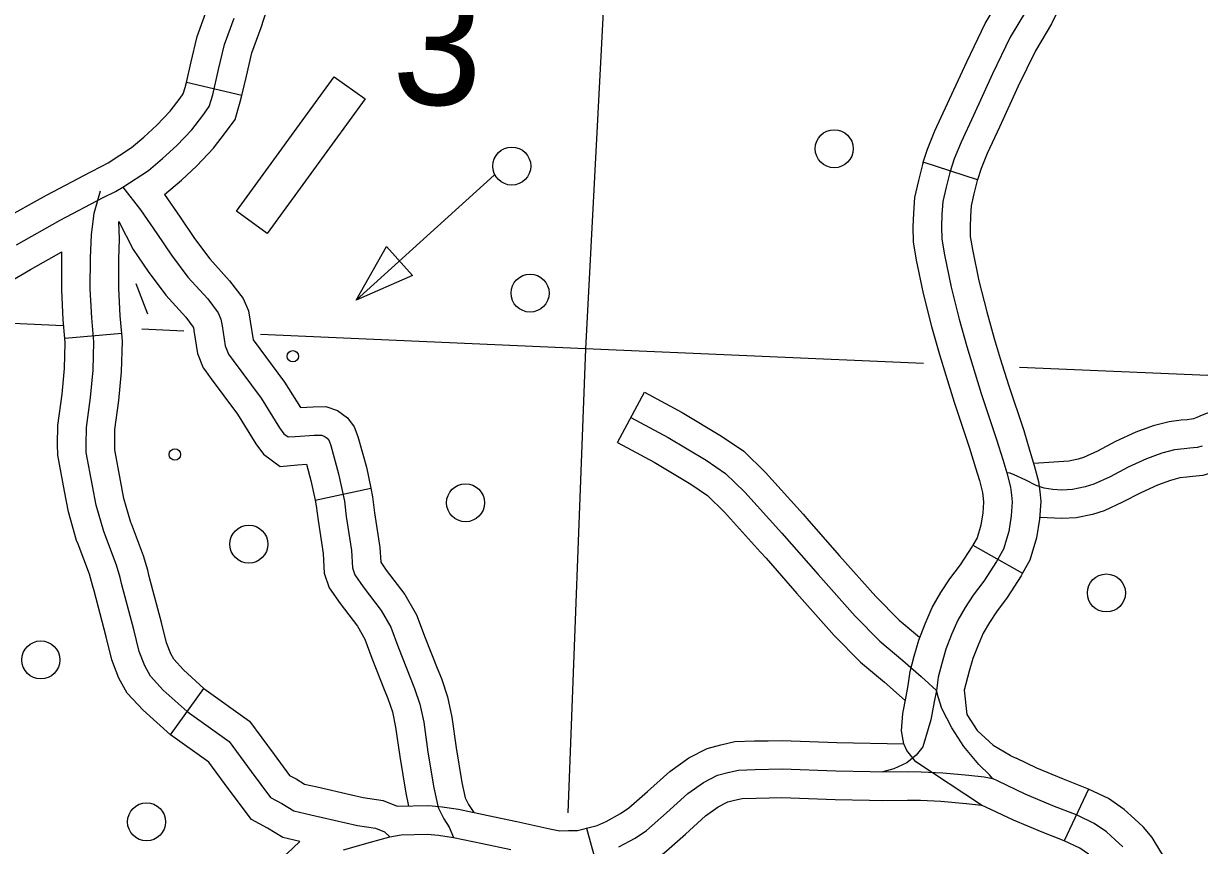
# Model space of a CAD drawing. Extents: x 653372 to 905732, y 627442 to 787275.
# Drawn here: x 708908 to 712000, y 745431 to 747593 of the extents above; entities that cross this region are included whole.
import ezdxf

# ---------------------------------------------------------------- set-up
doc = ezdxf.new("R2010")
doc.units = 0
for name, color, linetype in [('31', 7, 'Continuous'), ('32', 7, 'Continuous'), ('45', 7, 'Continuous'), ('5', 7, 'Continuous'), ('56', 7, 'Continuous')]:
    doc.layers.add(name, color=color, linetype=linetype)

msp = doc.modelspace()

# ---------------------------------------------------------------- linework, layer by layer
at = {"layer": '31'}
for p, q in [((711416.8, 747181.8), (711274.1, 747228.1)), ((711404.5, 746220.4), (711535.3, 746146.9)), ((709294.4, 745721.7), (709381.6, 745843.8)), ((711708.9, 745578.9), (711644.5, 745443)), ((711453.9, 745524.3), (711427.6, 745536.8)), ((710388.8, 745475.8), (710428.2, 745331.1))]:
    msp.add_line(p, q, dxfattribs=at)
for points in [[(711274.1, 747228.1), (711285.1, 747262.1), (711304.5, 747310.4), (711337.9, 747382.6), (711388.3, 747492), (711436.9, 747592.5), (711479.3, 747663.6), (711490.9, 747687.3), (711495.7, 747703.7)], [(711639.7, 747661.8), (711631.3, 747632.9), (711611.2, 747592), (711569, 747521.3), (711524, 747428), (711474.1, 747319.7), (711442.3, 747251), (711426.2, 747211), (711416.8, 747181.8)], [(711545.3, 747627.8), (711502.9, 747556.9), (711456.1, 747460), (711406, 747351.2), (711373.4, 747280.7), (711355.7, 747236.6), (711344.2, 747201.2), (711334.1, 747162), (711325.5, 747124.3), (711323, 747090.2), (711322, 747057.5), (711322.6, 747025.4), (711329.5, 746984.3), (711347, 746899.4), (711368.3, 746815.4), (711388.5, 746743.4), (711426.4, 746619.4), (711466.7, 746498.8), (711483, 746446.2), (711493.8, 746410.5), (711503.1, 746373.4), (711506.2, 746352.5), (711507.9, 746334.6), (711505.3, 746297.5), (711498.9, 746256.7), (711484.8, 746210.2), (711466.8, 746178), (711433.2, 746125.5), (711405.3, 746088.8), (711384.2, 746056.7), (711364.6, 746023.1), (711348.6, 745985.6), (711333.3, 745946.6), (711322.5, 745909), (711313.3, 745873.5), (711308.6, 745838.7), (711302.4, 745808.4), (711293.5, 745761), (711280.2, 745713.8), (711272.8, 745690.2), (711255.8, 745668.3), (711230.6, 745648.3), (711196.6, 745632.2), (711168.1, 745624.1)], [(711274.1, 747228.1), (711272.2, 747222.2), (711261.2, 747179.7), (711251.1, 747135.5), (711248.1, 747094.1), (711247, 747058), (711247.7, 747018.5), (711255.8, 746970.5), (711273.9, 746882.6), (711295.9, 746796.1), (711316.5, 746722.3), (711333.2, 746667.8)], [(711416.8, 747181.8), (711416.2, 747180.2), (711407, 747144.4), (711399.9, 747113.2), (711397.9, 747086.3), (711397, 747056.9), (711397.5, 747032.3), (711403.2, 746998.1), (711420.2, 746916.2), (711440.8, 746834.7), (711460.5, 746764.5), (711476.6, 746711.7)], [(711476.6, 746711.7), (711497.9, 746642.3), (711538.1, 746521.8), (711554.7, 746468.2), (711566.1, 746430.5), (711576.8, 746388.1), (711580.7, 746361.5), (711583.2, 746335.5), (711579.9, 746289), (711572.2, 746239.9), (711554.3, 746180.7), (711535.3, 746146.9)], [(711333.2, 746667.8), (711355, 746596.6), (711395.3, 746475.9), (711411.3, 746424.3), (711421.5, 746390.4), (711429.5, 746358.8), (711431.7, 746343.5), (711432.7, 746333.7), (711430.7, 746305.9), (711425.6, 746273.5), (711415.4, 746239.8), (711404.5, 746220.4)], [(711222.9, 745698.3), (711216.7, 745731.8), (711220.4, 745778.1), (711228.8, 745822.8), (711234.6, 745851.2), (711239.5, 745888), (711250.2, 745928.8), (711262.2, 745970.7), (711279.2, 746014), (711297.5, 746056.8), (711320.4, 746096.2), (711344, 746132.2), (711371.6, 746168.4), (711402.4, 746216.6), (711404.5, 746220.4)], [(711535.3, 746146.9), (711531.1, 746139.5), (711494.7, 746082.5), (711466.6, 746045.5), (711448, 746017.3), (711431.8, 745989.3), (711418, 745957.2), (711404.4, 745922.5), (711394.9, 745889.2), (711381.8, 745839.2)], [(709381.6, 745843.8), (709501.8, 745757.9), (709566.8, 745669.7), (709607.6, 745615.1), (709624.6, 745605.9), (709647.1, 745592.1), (709680.2, 745584.5), (709770.4, 745564)], [(711798.6, 745426.7), (711778.9, 745445.3), (711755.6, 745466.3), (711723.4, 745488.8), (711678.9, 745510.1), (711615.1, 745535.3), (711541.9, 745565.6), (711470.6, 745599.5), (711456.5, 745607.1), (711448.2, 745616.5), (711419.9, 745644), (711380.7, 745691.2), (711349.3, 745740), (711322.7, 745790.5), (711312.9, 745821.8), (711308.6, 745838.7)], [(711381.8, 745839.2), (711388.8, 745775.1), (711416, 745732.8), (711457.5, 745694.3), (711502.8, 745668.1), (711504.1, 745666.6), (711504.4, 745666.4), (711518.2, 745659.9)], [(709338, 745782.8), (709448.5, 745703.8), (709506.6, 745625), (709557.4, 745556.9), (709587.2, 745540.9), (709618.4, 745521.8), (709663.4, 745511.4), (709786.5, 745483.5), (709833.2, 745476), (709857.1, 745466.2), (709871.6, 745453.3)], [(709634.6, 745441.1), (709589.6, 745451.5), (709549.8, 745475.8), (709507.3, 745498.7), (709446.3, 745580.3), (709395.2, 745649.7), (709294.4, 745721.7)], [(710388.8, 745475.8), (710416.3, 745483.3), (710439.7, 745494.1), (710477.6, 745514.4), (710500.1, 745529.6), (710548.9, 745572.3), (710607.5, 745625.6), (710657.3, 745661), (710706, 745685.7), (710741.3, 745695.5), (710778.3, 745703.9), (710830.2, 745705.5), (710865.9, 745706.2)], [(710865.9, 745706.2), (710903.3, 745707), (711046.6, 745701.8), (711222.9, 745698.3)], [(711427.6, 745536.8), (711254.9, 745650.3), (711231.1, 745680.8), (711222.9, 745698.3)], [(711708.9, 745578.9), (711643.2, 745604.8), (711572.3, 745634.2), (711518.2, 745659.9)], [(710473.2, 745427), (710516.4, 745450.1), (710545.9, 745470), (710598.8, 745516.3), (710654.6, 745567.1), (710696.1, 745596.6), (710733.2, 745615.4), (710759.7, 745622.7), (710787.9, 745629.1), (710832.2, 745630.5), (710902.8, 745632), (711044.5, 745626.8), (711134.8, 745625), (711168.1, 745624.1), (711232.5, 745624.8), (711268.6, 745624.6), (711325.5, 745622), (711394, 745615.4), (711434.5, 745611.5), (711456.5, 745607.1)], [(711957.3, 745327.8), (711898.5, 745414.1), (711875.9, 745451.6), (711853, 745478.5), (711829.7, 745500.5), (711802.4, 745525.1), (711761.3, 745553.8), (711708.9, 745578.9)], [(709770.4, 745564), (709800.7, 745557.2), (709853.6, 745548.7), (709890.4, 745533.6)], [(710428.2, 745331.1), (710467.8, 745341.8), (710506.7, 745359.8), (710555.2, 745385.8), (710591.8, 745410.5), (710648.8, 745460.4), (710701.7, 745508.6), (710735, 745532.2), (710760.5, 745545.1), (710778, 745550), (710797.4, 745554.4), (710834.2, 745555.5), (710869.1, 745556.3)], [(710869.1, 745556.3), (710902.2, 745557), (711042.4, 745551.9), (711133, 745550.1), (711167.5, 745549.1), (711232.7, 745549.8), (711266.7, 745549.6), (711320.2, 745547.2), (711386.8, 745540.8), (711387.8, 745540.7)], [(709890.4, 745533.6), (709973.3, 745535.8), (710008.6, 745532), (710051.9, 745525.7), (710130.1, 745509.3), (710204.9, 745493.5), (710292, 745474.6), (710318.1, 745469.1), (710340.9, 745469.7), (710364.9, 745470.4), (710382.6, 745474.1), (710388.8, 745475.8)], [(711387.8, 745540.7), (711427.6, 745536.8)], [(711453.9, 745524.3), (711427.6, 745536.8)], [(711644.5, 745443), (711587, 745465.8), (711511.5, 745497.1), (711453.9, 745524.3)], [(709749.5, 745419), (709820.6, 745439.5), (709871.6, 745453.3), (709900.7, 745458.9), (709970.3, 745460.7), (709999.2, 745457.6), (710038.8, 745451.8), (710114.6, 745435.9), (710189.2, 745420.1)], [(709474.1, 745170.1), (709474.5, 745170.4), (709491.5, 745198.4), (709519.3, 745263.1), (709549.9, 745325.8), (709574.3, 745369.2), (709600.5, 745408.9), (709634.6, 745441.1)], [(711833.3, 745243.3), (711772.1, 745333.2), (711753.7, 745363.8), (711744.2, 745374.9), (711728.1, 745390.1), (711708.8, 745407.5), (711685.5, 745423.8), (711644.5, 745443)]]:
    msp.add_lwpolyline(points, dxfattribs=at)
at = {"layer": '32'}
for points in [[(712114.7, 746591.2), (712081.4, 746586.1), (712037.7, 746574.3), (712007.8, 746562.5), (711993.8, 746556), (711985.1, 746553.2), (711979.8, 746551.6), (711967.9, 746550.3), (711952.3, 746549), (711920.3, 746545), (711879, 746534.2), (711832.9, 746517.4), (711779.8, 746493.1), (711732.1, 746467.9), (711695, 746451), (711681.4, 746446.5), (711656.9, 746441.9), (711564.8, 746435.5)], [(712007.1, 746481.4), (711994.5, 746477.9), (711975.2, 746475.6), (711959.9, 746474.4), (711934.4, 746471.2), (711901.4, 746462.6), (711861.4, 746447.9), (711812.9, 746425.7), (711765.2, 746400.6), (711722.3, 746381), (711700, 746373.7), (711666.5, 746367.4), (711638.2, 746365.4), (711615.1, 746366.7), (711592, 746370.8), (711570.8, 746377.1), (711543.5, 746391.4), (711512.9, 746405.9), (711502.8, 746410.2), (711493.8, 746410.5)], [(712137.3, 746442.9), (712112.5, 746439.1), (712085, 746431.7), (712066.9, 746424.5), (712048.8, 746416.2), (712029, 746409.7), (712009.3, 746404.1), (711982.6, 746401), (711967.6, 746399.7), (711948.6, 746397.4), (711923.8, 746390.9), (711889.9, 746378.5), (711846, 746358.4), (711798.3, 746333.3), (711749.6, 746311), (711718.7, 746300.9), (711676.1, 746292.9), (711638.8, 746290.3), (711580.6, 746293.5)]]:
    msp.add_lwpolyline(points, dxfattribs=at)
at = {"layer": '45'}
for p, q in [((709482, 747403.7), (709336, 747437.9)), ((709166.1, 746777.6), (709016.7, 746764.3)), ((710469.5, 746490.7), (710540.6, 746622.8)), ((709674.4, 746339.3), (709821.2, 746370.2))]:
    msp.add_line(p, q, dxfattribs=at)
for points in [[(709336, 747437.9), (709347.8, 747488.6), (709364.4, 747559), (709390.9, 747631.2), (709415.5, 747708.3), (709446.4, 747773), (709472.4, 747828.5), (709497.6, 747873.3), (709527.2, 747915), (709553.8, 747948.8)], [(709482, 747403.7), (709493.9, 747454.4), (709508.3, 747515.9), (709532.8, 747582.6), (709555.3, 747652.9), (709582, 747708.8), (709605.9, 747759.8), (709624.5, 747792.9), (709647.4, 747825.2), (709674.8, 747860.1)], [(708889.2, 747010.9), (709004, 747075.3), (709117.4, 747134.9), (709149.4, 747151.1), (709168.9, 747162.1), (709236.5, 747206.1), (709273.5, 747237.4), (709311.4, 747272.2), (709350.4, 747313.4), (709379.5, 747351.2), (709396.3, 747374.1), (709405.4, 747405.3), (709420.9, 747471.5), (709436.3, 747537.5), (709461.8, 747606.9)], [(708987, 747151.1), (709083.1, 747201.6), (709114, 747217.2), (709130, 747226.3), (709191.7, 747266.4), (709223.8, 747293.6), (709258.8, 747325.7), (709293.3, 747362.1), (709319.5, 747396.3), (709328, 747407.8), (709332.8, 747424.3), (709336, 747437.9)], [(709278.5, 747143.3), (709323.1, 747181.1), (709364, 747218.8), (709407.5, 747264.6), (709439.4, 747306.1), (709464.7, 747340.4), (709478, 747386.4), (709482, 747403.7)], [(709338, 745782.8), (709275.4, 745839.5), (709241.8, 745876), (709226.7, 745902.9), (709212, 745941.2), (709197.8, 745998.3), (709165.9, 746119.5), (709161.9, 746135.5), (709152.3, 746168.3), (709118.7, 746256.9), (709098.8, 746325.5), (709089, 746376.5), (709072.8, 746464.4), (709072.6, 746484.7), (709073.2, 746530.1), (709083.9, 746609.2), (709090.6, 746680.9), (709092.8, 746755), (709087.2, 746818.7), (709083.4, 746894.4), (709083.6, 746976), (709086.9, 747037.2), (709093.2, 747093.7), (709110.6, 747152.2)], [(709168.9, 747162.1), (709215.5, 747102.5), (709258.2, 747040.8), (709296.6, 746983.7), (709340.2, 746925.6), (709392.1, 746868.1), (709419.8, 746831.9), (709426.8, 746815), (709430.1, 746797.5), (709438.3, 746744.5), (709446.7, 746723.1), (709459.1, 746706.1)], [(708539.5, 746841.8), (708553.1, 746854.2), (708630, 746930.2), (708690.7, 746978.6), (708760.5, 747022.8), (708852, 747076), (708968.2, 747141.2), (708987, 747151.1)], [(709278.5, 747143.3), (709320.2, 747083), (709357.7, 747027.1), (709398.1, 746973.4), (709449.9, 746916.1), (709485.2, 746869.7), (709499.1, 746836.6), (709504, 746810.1), (709511.6, 746761.1)], [(709166.1, 746777.6), (709162, 746823.8), (709158.4, 746896.2), (709158.6, 746973.9), (709160, 747025.5), (709158.5, 747072.1)], [(709158.5, 747072.1), (709196.3, 746998.5), (709235.4, 746940.2), (709282.3, 746877.9), (709334.4, 746820.2), (709354.3, 746794), (709354.5, 746793.4), (709356.1, 746784.9), (709365.5, 746724.8), (709380.4, 746686.8), (709386, 746679)], [(708640.5, 746730.9), (708656.4, 746745.4), (708729.8, 746817.9), (708777.9, 746856.3), (708838.4, 746894.6), (708926.4, 746945.8), (709008.6, 746991.9)], [(709016.7, 746764.3), (709012.3, 746813.5), (709008.4, 746892.6), (709008.6, 746991.9)], [(709051.2, 746223.2), (709047.5, 746233.1), (709025.8, 746308), (709015.3, 746362.5), (708997.8, 746457.3), (708997.6, 746485), (708998.3, 746535.6), (709009.4, 746617.7), (709015.7, 746685.6), (709017.7, 746752.8), (709016.7, 746764.3)], [(709191.5, 746276.4), (709189.9, 746280.6), (709171.8, 746343), (709162.7, 746390.4), (709147.7, 746471.6), (709147.6, 746484.5), (709148.1, 746524.5), (709158.4, 746600.7), (709165.5, 746676.3), (709167.9, 746757.2), (709166.1, 746777.6)], [(709511.6, 746761.1), (709594.5, 746649.3), (709635.8, 746582.8), (709669.7, 746584.8), (709703.1, 746585.2), (709733.9, 746574.9), (709760.1, 746555.4), (709777.3, 746531.8), (709787.4, 746506.8), (709809.5, 746425.8), (709821.2, 746370.2)], [(709459.1, 746706.1), (709532.4, 746607.1), (709580.7, 746529.3), (709592.4, 746513.8), (709604.2, 746505.1), (709622.4, 746506.8), (709672.4, 746509.9), (709691.3, 746510.1), (709698.8, 746507.6), (709706.2, 746502.1), (709711.2, 746495.1), (709716.2, 746482.9), (709736.6, 746408.1), (709751.8, 746335.9), (709756.6, 746295.6), (709770.6, 746206.5), (709773, 746161), (709779.3, 746142.7), (709801, 746111), (709848.3, 746049.1), (709873.4, 746005.3), (709893.7, 745950.2), (709936.4, 745843.5), (709950.3, 745802.3), (709960.2, 745755.1), (709971.5, 745676.1), (709986.8, 745581.9), (709998.1, 745530.2), (710013.1, 745501), (710027.5, 745478.6), (710038.8, 745451.8)], [(709386.1, 746679), (709398.6, 746661.7), (709470.3, 746564.9), (709518.8, 746486.9), (709539.1, 746459.9), (709582.9, 746427.8), (709628.2, 746432.1), (709651.9, 746433.5), (709663.7, 746390.5), (709674.4, 746339.3)], [(710540.6, 746622.8), (710639.9, 746569.4), (710743.3, 746507.6), (710801.8, 746467.7), (710859.1, 746411.9), (710958.2, 746302.1), (710973.3, 746284.8)], [(710505.1, 746556.8), (710602.9, 746504.1), (710702.9, 746444.4), (710754.2, 746409.4), (710805, 746359.9), (710902.1, 746252.2), (710997.7, 746143.2), (711094.7, 746034.1), (711159.6, 745968.3), (711220.6, 745917), (711268.8, 745874.8), (711308.6, 745838.7)], [(710469.5, 746490.7), (710565.9, 746438.9), (710662.5, 746381.2), (710706.5, 746351.1), (710751, 746307.8), (710846.1, 746202.4), (710860.5, 746186)], [(709821.2, 746370.2), (709825.9, 746348.1), (709831, 746305.9), (709845.3, 746214.3), (709847.3, 746176.1), (709861.8, 746155), (709910.9, 746090.7), (709941.6, 746037.1), (709963.7, 745977.1), (709995.9, 745896.8)], [(709674.4, 746339.3), (709677.7, 746323.6), (709682.3, 746285.4), (709695.9, 746198.6), (709698.7, 746146.6), (709711.6, 746108.7), (709740.2, 746067), (709785.7, 746007.5), (709805.2, 745973.4), (709823.7, 745923.3), (709856.6, 745841)], [(709381.6, 745843.8), (709328.3, 745892.8), (709302.9, 745920.3), (709294.8, 745934.9), (709283.7, 745963.7), (709270.5, 746016.9), (709238.6, 746138.2), (709234.3, 746155.2), (709223.5, 746192.1), (709191.5, 746276.4)], [(710973.3, 746284.8), (711053.9, 746192.9), (711149.5, 746085.4), (711210.6, 746023.4), (711264.4, 745978.2)], [(709294.4, 745721.7), (709222.6, 745786.2), (709180.6, 745831.7), (709158.6, 745871), (709140.3, 745918.6), (709125.2, 745979.7), (709093.3, 746100.7), (709089.5, 746115.7), (709081.1, 746144.4), (709051.2, 746223.2)], [(710860.5, 746186), (710941.5, 746093.6), (711040, 745982.8), (711108.7, 745913.1), (711171.8, 745860.1), (711226.6, 745812.1)], [(709995.9, 745896.8), (710006.8, 745869.5), (710022.8, 745822), (710034.1, 745768.1), (710045.6, 745687.4), (710060.5, 745595.9), (710069.2, 745555.7), (710078.1, 745538.6), (710091.8, 745517.4)], [(709856.6, 745841), (709866, 745817.6), (709877.8, 745782.5), (709886.3, 745742.1), (709897.3, 745664.8), (709913.1, 745567.9), (709920.4, 745534.4)]]:
    msp.add_lwpolyline(points, dxfattribs=at)
at = {"layer": '5'}
for points in [[(710459.9, 748160.8), (710386.1, 746736.7)], [(709011.7, 746797.9), (708765.2, 746808.9)], [(709329.3, 746783.7), (709219.2, 746788.6)], [(710386.1, 746736.7), (709531, 746774.8)], [(710386.1, 746736.7), (710339.6, 745516.1)], [(711274.5, 746698.7), (710386.1, 746736.7)], [(712290.9, 746655.2), (711527, 746687.9)]]:
    msp.add_lwpolyline(points, dxfattribs=at)
at = {"layer": '56'}
for p, q in [((709782.9, 746865.3), (709862.2, 747005.8)), ((709862.2, 747005.8), (709930.6, 746930.1)), ((709930.6, 746930.1), (709782.9, 746865.3))]:
    msp.add_line(p, q, dxfattribs=at)
msp.add_lwpolyline([(709549, 747040.2), (709468.1, 747098.9), (709725.2, 747452.9), (709806.1, 747394.2)], close=True, dxfattribs=at)
for points in [[(710145.7, 747193.4), (709782.9, 746865.3)], [(709203.1, 746909.2), (709233.6, 746828.8)]]:
    msp.add_lwpolyline(points, dxfattribs=at)
for centre, radius in [((711039.8, 747263.4), 50), ((710191.9, 747217.7), 50), ((710240, 746883.5), 50), ((709616.2, 746717.4), 15), ((709305.9, 746459), 15), ((710070.3, 746332.1), 50), ((709500.4, 746223.2), 50), ((711755.6, 746094.8), 50), ((708953.3, 745918.7), 50), ((709231.4, 745492.8), 50)]:
    msp.add_circle(centre, radius, dxfattribs=at)

# ---------------------------------------------------------------- texts
msp.add_text('3', height=316.8, rotation=358.28, dxfattribs=at).set_placement((709874.9, 747382.3))

doc.saveas('drawing.dxf')
